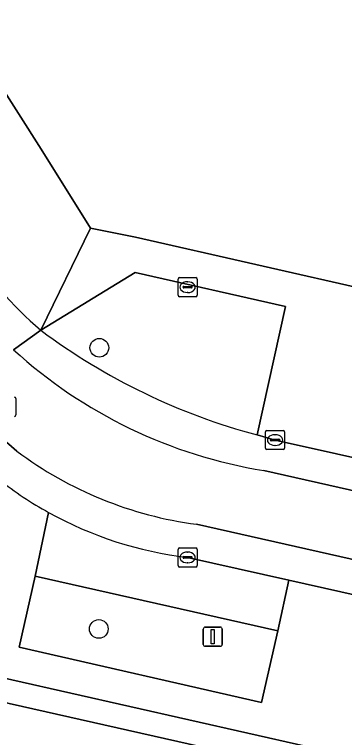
# Model space of a CAD drawing. Extents: x 161771 to 163125, y 382475 to 383179.
# Drawn here: x 162346.44 to 162363.7, y 382858.33 to 382896.16 of the extents above; entities that cross this region are included whole.
import ezdxf

# ---------------------------------------------------------------- set-up
doc = ezdxf.new("R2010")
doc.units = 0
for name, color, linetype in [('IMGEO_Boom', 7, 'Continuous'), ('IMGEO_Brandkraan', 7, 'Continuous'), ('IMGEO_Erf', 7, 'Continuous'), ('IMGEO_Groenvoorziening', 7, 'Continuous'), ('IMGEO_Kolk', 7, 'Continuous'), ('IMGEO_Lichtmast', 7, 'Continuous'), ('IMGEO_Pand', 7, 'Continuous'), ('IMGEO_Parkeervlak_open', 7, 'Continuous'), ('IMGEO_Rijbaan_lokaal_gesloten', 7, 'Continuous'), ('IMGEO_Rioolput', 7, 'Continuous'), ('IMGEO_Voetpad_open', 7, 'Continuous')]:
    doc.layers.add(name, color=color, linetype=linetype)

msp = doc.modelspace()

# ---------------------------------------------------------------- linework, layer by layer
at = {"layer": 'IMGEO_Boom'}
for centre in [(162350.875, 382878.724), (162350.847, 382864.014)]:
    msp.add_circle(centre, 0.489, dxfattribs=at)
at = {"layer": 'IMGEO_Brandkraan'}
for p, q in [((162355.064, 382882.394), (162355.916, 382882.394)), ((162354.989, 382881.468), (162354.989, 382882.32)), ((162355.477, 382882.174), (162355.502, 382882.174)), ((162355.99, 382882.32), (162355.99, 382881.468)), ((162355.248, 382881.888), (162355.248, 382881.9)), ((162355.686, 382881.851), (162355.288, 382881.851)), ((162355.291, 382881.937), (162355.689, 382881.937)), ((162355.5, 382881.614), (162355.475, 382881.614)), ((162355.732, 382881.9), (162355.732, 382881.888)), ((162355.916, 382881.394), (162355.064, 382881.394))]:
    msp.add_line(p, q, dxfattribs=at)
for points in [[(162355.064, 382882.394), (162355.916, 382882.394)], [(162354.989, 382881.468), (162354.989, 382882.32)], [(162355.99, 382882.32), (162355.99, 382881.468)], [(162355.916, 382881.394), (162355.064, 382881.394)]]:
    msp.add_lwpolyline(points, dxfattribs=at)
for centre, radius, start, end in [((162355.066, 382882.318), 0.0765, 91.552, 178.448), ((162355.066, 382882.318), 0.0765, 91.552, 178.448), ((162355.914, 382882.318), 0.0765, 1.552, 88.448), ((162355.914, 382882.318), 0.0765, 1.552, 88.448), ((162355.288, 382881.897), 0.0403, 85.8775, 175.7526), ((162355.285, 382881.887), 0.0366, 178.938, 274.7102), ((162355.689, 382881.894), 0.043, 264.8664, 352.4533), ((162355.693, 382881.899), 0.0386, 1.7309, 96.639), ((162355.066, 382881.47), 0.0765, 181.552, 268.448), ((162355.066, 382881.47), 0.0765, 181.552, 268.448), ((162355.914, 382881.47), 0.0765, 271.552, 358.448), ((162355.914, 382881.47), 0.0765, 271.552, 358.448)]:
    msp.add_arc(centre, radius, start, end, dxfattribs=at)
for centre, major_axis, ratio, start_param, end_param in [((162355.476, 382881.894), (-0.387, 0.002), 0.722429, 4.712389, 7.853982), ((162355.501, 382881.894), (-0.39, 0.002), 0.717154, 1.570796, 4.712389)]:
    msp.add_ellipse(centre, major_axis=major_axis, ratio=ratio, start_param=start_param, end_param=end_param, dxfattribs=at)
at = {"layer": 'IMGEO_Erf'}
for points in [[(162282.694, 382998.745), (162285.645, 382993.994), (162299.205, 382971.267), (162304.602, 382962.221), (162323.715, 382930.187), (162324.058, 382929.531), (162333.904, 382911.866), (162340.209, 382901.345), (162341.191, 382899.707), (162342.707, 382897.177), (162347.841, 382889.118), (162350.419, 382884.987), (162352.762, 382884.507), (162396.81, 382874.496)], [(162361.719, 382857.866), (162340.118, 382862.752), (162339.695, 382863.55), (162333.762, 382860.02), (162331.169, 382858.38), (162333.69, 382854.062)], [(162381.031, 382806.892), (162352.312, 382788.585), (162334.783, 382816.271), (162341.144, 382844.602), (162342.248, 382849.517), (162342.15, 382849.539), (162338.047, 382856.064), (162344.898, 382860.389), (162361.162, 382856.733), (162359.833, 382850.83), (162356.312, 382851.623), (162354.068, 382841.697), (162349.298, 382820.618), (162358.291, 382806.399), (162362.501, 382805.442), (162376.753, 382814.45)]]:
    msp.add_lwpolyline(points, dxfattribs=at)
at = {"layer": 'IMGEO_Groenvoorziening'}
msp.add_lwpolyline([(162359.131, 382874.163), (162360.603, 382880.885), (162352.751, 382882.665), (162347.819, 382879.644)], dxfattribs=at)
msp.add_lwpolyline([(162360.2, 382863.911), (162347.519, 382866.771), (162346.69, 382863.066), (162359.359, 382860.161)], close=True, dxfattribs=at)
msp.add_arc((162367.603, 382906.063), 33.006, 233.1711, 255.1258, dxfattribs=at)
at = {"layer": 'IMGEO_Kolk'}
for p, q in [((162359.637, 382874.397), (162360.489, 382874.397)), ((162359.562, 382873.471), (162359.562, 382874.323)), ((162360.05, 382874.177), (162360.075, 382874.177)), ((162360.563, 382874.323), (162360.563, 382873.471)), ((162359.821, 382873.891), (162359.821, 382873.903)), ((162360.259, 382873.854), (162359.861, 382873.854)), ((162359.864, 382873.94), (162360.262, 382873.94)), ((162360.305, 382873.903), (162360.305, 382873.891)), ((162360.489, 382873.397), (162359.637, 382873.397)), ((162360.073, 382873.617), (162360.048, 382873.617)), ((162354.989, 382867.327), (162354.989, 382868.179)), ((162355.064, 382868.253), (162355.916, 382868.253)), ((162355.477, 382868.033), (162355.502, 382868.033)), ((162355.99, 382868.179), (162355.99, 382867.327)), ((162355.248, 382867.747), (162355.248, 382867.759)), ((162355.686, 382867.71), (162355.288, 382867.71)), ((162355.291, 382867.796), (162355.689, 382867.796)), ((162355.732, 382867.759), (162355.732, 382867.747)), ((162355.916, 382867.253), (162355.064, 382867.253)), ((162355.5, 382867.473), (162355.475, 382867.473))]:
    msp.add_line(p, q, dxfattribs=at)
for points in [[(162359.637, 382874.397), (162360.489, 382874.397)], [(162359.562, 382873.471), (162359.562, 382874.323)], [(162360.563, 382874.323), (162360.563, 382873.471)], [(162360.489, 382873.397), (162359.637, 382873.397)], [(162354.989, 382867.327), (162354.989, 382868.179)], [(162355.064, 382868.253), (162355.916, 382868.253)], [(162355.99, 382868.179), (162355.99, 382867.327)], [(162355.916, 382867.253), (162355.064, 382867.253)]]:
    msp.add_lwpolyline(points, dxfattribs=at)
for centre, radius, start, end in [((162359.639, 382874.321), 0.0765, 91.552, 178.448), ((162359.639, 382874.321), 0.0765, 91.552, 178.448), ((162360.487, 382874.321), 0.0765, 1.552, 88.448), ((162360.487, 382874.321), 0.0765, 1.552, 88.448), ((162359.861, 382873.9), 0.0403, 85.8775, 175.7526), ((162359.858, 382873.89), 0.0366, 178.938, 274.7102), ((162360.262, 382873.897), 0.043, 264.8664, 352.4533), ((162360.266, 382873.902), 0.0386, 1.7309, 96.639), ((162359.639, 382873.473), 0.0765, 181.552, 268.448), ((162359.639, 382873.473), 0.0765, 181.552, 268.448), ((162360.487, 382873.473), 0.0765, 271.552, 358.448), ((162360.487, 382873.473), 0.0765, 271.552, 358.448), ((162355.066, 382868.177), 0.0765, 91.552, 178.448), ((162355.066, 382868.177), 0.0765, 91.552, 178.448), ((162355.914, 382868.177), 0.0765, 1.552, 88.448), ((162355.914, 382868.177), 0.0765, 1.552, 88.448), ((162355.288, 382867.756), 0.0403, 85.8775, 175.7526), ((162355.285, 382867.746), 0.0366, 178.938, 274.7102), ((162355.689, 382867.753), 0.043, 264.8664, 352.4533), ((162355.693, 382867.758), 0.0386, 1.7309, 96.639), ((162355.066, 382867.329), 0.0765, 181.552, 268.448), ((162355.066, 382867.329), 0.0765, 181.552, 268.448), ((162355.914, 382867.329), 0.0765, 271.552, 358.448), ((162355.914, 382867.329), 0.0765, 271.552, 358.448)]:
    msp.add_arc(centre, radius, start, end, dxfattribs=at)
for centre, major_axis, ratio, start_param, end_param in [((162360.049, 382873.897), (-0.387, 0.002), 0.722429, 4.712389, 7.853982), ((162360.074, 382873.897), (-0.39, 0.002), 0.717154, 1.570796, 4.712389), ((162355.476, 382867.753), (-0.387, 0.002), 0.722429, 4.712389, 7.853982), ((162355.501, 382867.753), (-0.39, 0.002), 0.717154, 1.570796, 4.712389)]:
    msp.add_ellipse(centre, major_axis=major_axis, ratio=ratio, start_param=start_param, end_param=end_param, dxfattribs=at)
at = {"layer": 'IMGEO_Lichtmast'}
for p, q in [((162356.308, 382863.207), (162356.308, 382864.007)), ((162356.308, 382864.007), (162356.308, 382863.207)), ((162356.408, 382864.107), (162357.198, 382864.107)), ((162357.198, 382864.107), (162356.408, 382864.107)), ((162357.298, 382864.007), (162357.298, 382863.207)), ((162357.298, 382863.207), (162357.298, 382864.007)), ((162357.198, 382863.107), (162356.408, 382863.107)), ((162356.408, 382863.107), (162357.198, 382863.107))]:
    msp.add_line(p, q, dxfattribs=at)
msp.add_lwpolyline([(162356.728, 382863.982), (162356.878, 382863.982), (162356.878, 382863.232), (162356.728, 382863.232), (162356.728, 382863.982)], dxfattribs=at)
for centre, start, end in [((162356.408, 382864.007), 90, 180), ((162356.408, 382864.007), 90, 180), ((162357.198, 382864.007), 0, 90), ((162357.198, 382864.007), 360, 90), ((162356.408, 382863.207), 180, 270), ((162356.408, 382863.207), 180, 270), ((162357.198, 382863.207), 270, 0), ((162357.198, 382863.207), 270, 0)]:
    msp.add_arc(centre, 0.1, start, end, dxfattribs=at)
at = {"layer": 'IMGEO_Pand'}
msp.add_lwpolyline([(162376.753, 382814.45), (162362.501, 382805.442), (162358.291, 382806.399), (162349.298, 382820.618), (162354.068, 382841.697), (162356.312, 382851.623), (162359.833, 382850.83), (162361.162, 382856.733), (162344.898, 382860.389), (162338.047, 382856.064), (162342.15, 382849.539), (162342.248, 382849.517), (162341.144, 382844.602), (162334.783, 382816.271), (162352.312, 382788.585), (162381.031, 382806.892)], dxfattribs=at)
at = {"layer": 'IMGEO_Parkeervlak_open'}
msp.add_lwpolyline([(162348.223, 382870.108), (162347.519, 382866.771), (162360.2, 382863.911), (162360.776, 382866.57), (162355.49, 382867.753)], dxfattribs=at)
msp.add_arc((162357.898, 382887.573), 19.966, 241.0152, 263.0731, dxfattribs=at)
at = {"layer": 'IMGEO_Rijbaan_lokaal_gesloten'}
for points in [[(162346.383, 382878.623), (162347.819, 382879.644)], [(162347.819, 382879.644), (162346.383, 382878.623)], [(162343.684, 382875.811), (162346.554, 382873.321)], [(162346.554, 382873.321), (162343.684, 382875.811)], [(162502.031, 382841.953), (162499.295, 382842.572), (162490.778, 382844.472), (162486.148, 382845.518), (162466.211, 382850.041), (162451.121, 382853.42), (162438.16, 382856.336), (162429.377, 382858.294), (162427.257, 382858.79), (162410.222, 382862.637), (162391.241, 382866.916), (162384.586, 382868.392), (162374.723, 382870.605), (162372.242, 382871.171), (162369.842, 382871.702), (162360.063, 382873.897), (162359.131, 382874.163)], [(162359.479, 382872.3), (162466.662, 382848.102), (162521.011, 382835.897), (162522.166, 382835.638), (162522.61, 382837.323)], [(162522.166, 382835.638), (162521.011, 382835.897), (162466.662, 382848.102), (162359.479, 382872.3)], [(162355.961, 382869.489), (162390.023, 382861.801), (162484.827, 382840.431), (162495.043, 382838.141), (162521.175, 382832.265), (162522.166, 382835.638)], [(162390.023, 382861.801), (162355.961, 382869.489)], [(162355.49, 382867.753), (162360.776, 382866.57), (162368.939, 382864.737), (162377.77, 382862.755), (162384.503, 382861.243), (162389.565, 382860.106), (162408.513, 382855.835), (162414.434, 382854.498), (162424.143, 382852.307), (162427.483, 382851.553), (162435.807, 382849.683), (162443.573, 382847.939), (162449.427, 382846.624), (162449.545, 382846.597), (162461.036, 382844.022), (162464.519, 382843.241), (162472.182, 382841.51), (162484.501, 382838.727), (162494.736, 382836.42), (162495.975, 382836.142)]]:
    msp.add_lwpolyline(points, dxfattribs=at)
for centre, radius, start, end in [((162359.448, 382893.434), 18.039, 211.1026, 229.8611), ((162367.603, 382906.063), 33.006, 233.1711, 255.1258), ((162363.548, 382897.452), 25.479, 227.6459, 260.8098), ((162363.548, 382897.452), 25.479, 227.6459, 260.8098), ((162358.609, 382889.451), 20.137, 233.2278, 262.4446), ((162358.609, 382889.451), 20.137, 233.2278, 262.4446), ((162357.902, 382887.532), 19.932, 232.0306, 240.9482), ((162357.898, 382887.573), 19.966, 241.0152, 263.0731)]:
    msp.add_arc(centre, radius, start, end, dxfattribs=at)
at = {"layer": 'IMGEO_Rioolput'}
msp.add_line((162346.511, 382876.062), (162346.511, 382875.21), dxfattribs=at)
msp.add_lwpolyline([(162346.511, 382876.062), (162346.511, 382875.21)], dxfattribs=at)
for centre, start, end in [((162346.435, 382876.06), 1.552, 88.448), ((162346.435, 382876.06), 1.552, 88.448), ((162346.435, 382875.212), 271.552, 358.448), ((162346.435, 382875.212), 271.552, 358.448)]:
    msp.add_arc(centre, 0.0765, start, end, dxfattribs=at)
at = {"layer": 'IMGEO_Voetpad_open'}
for points in [[(162350.419, 382884.987), (162347.841, 382889.118), (162342.707, 382897.177), (162341.191, 382899.707), (162340.209, 382901.345), (162333.904, 382911.866), (162324.058, 382929.531), (162323.715, 382930.187), (162304.602, 382962.221), (162303.031, 382961.271)], [(162396.81, 382874.496), (162352.762, 382884.507), (162350.419, 382884.987), (162347.819, 382879.644), (162352.751, 382882.665), (162360.603, 382880.885), (162359.131, 382874.163), (162360.063, 382873.897), (162369.842, 382871.702)], [(162347.819, 382879.644), (162350.419, 382884.987)], [(162345.639, 382871.819), (162344.935, 382871.078), (162340.467, 382875.088), (162334.753, 382872.09), (162337.996, 382866.606), (162337.922, 382866.562), (162339.695, 382863.55), (162340.118, 382862.752), (162361.719, 382857.866), (162366.267, 382856.68)], [(162368.939, 382864.737), (162360.776, 382866.57), (162360.2, 382863.911), (162359.359, 382860.161), (162346.69, 382863.066), (162347.519, 382866.771), (162348.223, 382870.108)]]:
    msp.add_lwpolyline(points, dxfattribs=at)
for centre, radius, start, end in [((162359.448, 382893.434), 18.039, 211.1026, 229.8611), ((162357.902, 382887.532), 19.932, 232.0306, 240.9482)]:
    msp.add_arc(centre, radius, start, end, dxfattribs=at)

doc.saveas('drawing.dxf')
